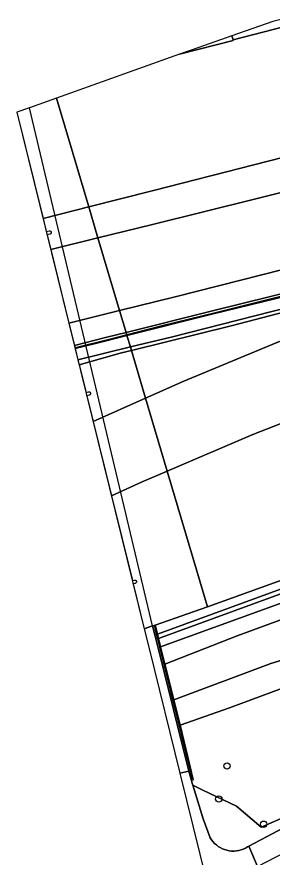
# Model space of a CAD drawing. Extents: x 158472 to 159562, y 388525 to 389606.
# Drawn here: x 158817.2 to 158856.4, y 389310.1 to 389439.2 of the extents above; entities that cross this region are included whole.
import ezdxf

# ---------------------------------------------------------------- set-up
doc = ezdxf.new("R2010")
doc.units = 0
for name, color, linetype in [('IMGEO_Berm_gesloten', 7, 'Continuous'), ('IMGEO_Berm_groen', 7, 'Continuous'), ('IMGEO_Boom', 7, 'Continuous'), ('IMGEO_Dek', 7, 'Continuous'), ('IMGEO_Fietspad_gesloten', 7, 'Continuous'), ('IMGEO_Geluidsscherm', 7, 'Continuous'), ('IMGEO_Grasland_overig', 7, 'Continuous'), ('IMGEO_Groenvoorziening', 7, 'Continuous'), ('IMGEO_Loofbos', 7, 'Continuous'), ('IMGEO_Muur', 7, 'Continuous'), ('IMGEO_Rijbaan_autosnelweg', 7, 'Continuous'), ('IMGEO_Waterloop', 7, 'Continuous')]:
    doc.layers.add(name, color=color, linetype=linetype)

msp = doc.modelspace()

# ---------------------------------------------------------------- linework, layer by layer
at = {"layer": 'IMGEO_Berm_gesloten'}
msp.add_lwpolyline([(158850.22, 389436.31), (158850.42, 389435.71), (158859.73, 389438.09), (158859.43, 389439.24), (158856.54, 389438.52)], close=True, dxfattribs=at)
at = {"layer": 'IMGEO_Berm_groen'}
for points in [[(158845.15, 389434.54), (158842.21, 389433.49), (158850.45, 389435.59), (158850.42, 389435.71), (158850.22, 389436.31)], [(158822.43, 389403.46), (158829.68, 389405.27), (158828.26, 389410.04), (158821.24, 389408.25), (158821.74, 389406.25), (158822.18, 389406.36), (158822.31, 389406.35), (158822.43, 389406.28), (158822.49, 389406.16), (158822.48, 389406.03), (158822.41, 389405.91), (158822.29, 389405.85), (158821.86, 389405.75)], [(158826.05, 389388.75), (158830.82, 389389.96), (158833.99, 389390.75), (158832.99, 389394.09), (158825.21, 389392.15)], [(158827.96, 389381.02), (158828.93, 389377.07), (158836.99, 389380.63), (158834.81, 389387.96), (158833.3, 389387.59), (158826.79, 389385.77), (158827.84, 389381.52), (158828.24, 389381.62), (158828.37, 389381.61), (158828.48, 389381.54), (158828.54, 389381.42), (158828.54, 389381.29), (158828.47, 389381.17), (158828.35, 389381.11)], [(158836.79, 389345.21), (158838.06, 389345.65), (158838.28, 389345.72), (158838.44, 389345.78), (158846.5, 389348.57), (158840.31, 389369.42), (158836.44, 389367.76), (158831.76, 389365.62), (158834.97, 389352.6), (158835.29, 389352.68), (158835.42, 389352.67), (158835.53, 389352.6), (158835.59, 389352.49), (158835.59, 389352.35), (158835.52, 389352.24), (158835.4, 389352.17), (158835.09, 389352.1)]]:
    msp.add_lwpolyline(points, close=True, dxfattribs=at)
for points in [[(158866.82, 389419.86), (158838.21, 389412.57), (158828.26, 389410.04), (158829.68, 389405.27), (158837.82, 389407.3), (158861.97, 389413.28)], [(158864.71, 389402.09), (158841.54, 389396.22), (158832.99, 389394.09), (158833.99, 389390.75), (158847.04, 389394.02), (158860.93, 389397.43)], [(158861.05, 389396.95), (158847.16, 389393.54), (158834.13, 389390.27), (158834.65, 389388.51), (158840.91, 389390.03), (158856.38, 389393.98), (158870.15, 389397.43)], [(158865.83, 389395.83), (158850.14, 389391.75), (158834.81, 389387.96), (158836.99, 389380.63), (158842.88, 389383.24), (158862.46, 389391.42)], [(158875.46, 389383.68), (158853.45, 389375.06), (158840.31, 389369.42), (158846.5, 389348.57), (158861.15, 389353.85)], [(158858.98, 389316.56), (158854.74, 389314.7), (158850.93, 389317.92), (158845.75, 389320.42), (158844.23, 389321.16), (158845.82, 389315.98), (158846.9, 389313.1), (158847.1, 389312.79), (158847.33, 389312.5), (158847.58, 389312.23), (158847.85, 389311.98), (158848.14, 389311.76), (158848.45, 389311.57), (158848.78, 389311.4), (158849.12, 389311.27), (158849.47, 389311.16), (158849.83, 389311.09), (158850.2, 389311.05), (158850.56, 389311.04), (158850.93, 389311.07), (158851.29, 389311.13), (158851.64, 389311.22), (158851.99, 389311.34), (158852.32, 389311.49), (158852.64, 389311.67), (158852.84, 389311.8), (158864.43, 389317.97)]]:
    msp.add_lwpolyline(points, dxfattribs=at)
at = {"layer": 'IMGEO_Boom'}
for centre in [(158849.49, 389324.11), (158848.22, 389319.04), (158855.12, 389315.17)]:
    msp.add_circle(centre, 0.489, dxfattribs=at)
at = {"layer": 'IMGEO_Dek'}
msp.add_lwpolyline([(158819.17, 389425.27), (158817.22, 389424.58), (158836.79, 389345.21), (158838.06, 389345.65)], close=True, dxfattribs=at)
at = {"layer": 'IMGEO_Fietspad_gesloten'}
for points in [[(158819.17, 389425.27), (158817.22, 389424.58), (158836.79, 389345.21), (158838.06, 389345.65)], [(158842.26, 389323.01), (158842.26, 389323.01), (158843.62, 389323.34), (158838.9, 389342.29), (158838.06, 389345.65), (158836.79, 389345.21), (158837.59, 389341.97)]]:
    msp.add_lwpolyline(points, close=True, dxfattribs=at)
for points in [[(158854.19, 389308.68), (158852.84, 389311.8), (158852.64, 389311.67), (158852.32, 389311.49), (158851.99, 389311.34), (158851.64, 389311.22), (158851.29, 389311.13), (158850.93, 389311.07), (158850.56, 389311.04), (158850.2, 389311.05), (158849.83, 389311.09), (158849.47, 389311.16), (158849.12, 389311.27), (158848.78, 389311.4), (158848.45, 389311.57), (158848.14, 389311.76), (158847.85, 389311.98), (158847.58, 389312.23), (158847.33, 389312.5), (158847.1, 389312.79), (158846.9, 389313.1), (158845.82, 389315.98), (158844.23, 389321.16), (158844.1, 389321.61), (158844.01, 389321.89), (158843.62, 389323.34), (158842.26, 389323.01), (158842.26, 389323.01), (158846.36, 389306.41)], [(158864.43, 389317.97), (158852.84, 389311.8), (158854.19, 389308.68), (158879.64, 389321.9)]]:
    msp.add_lwpolyline(points, dxfattribs=at)
at = {"layer": 'IMGEO_Geluidsscherm'}
for points in [[(158877.81, 389401.34), (158872.2, 389399.91), (158864, 389397.87), (158855.84, 389395.79), (158847.65, 389393.77), (158839.47, 389391.73), (158834.1, 389390.37)], [(158834.1, 389390.37), (158831.32, 389389.67), (158826.15, 389388.36)]]:
    msp.add_lwpolyline(points, dxfattribs=at)
at = {"layer": 'IMGEO_Grasland_overig'}
for points in [[(158874.39, 389398.35), (158874.34, 389398.5), (158870.15, 389397.43), (158856.38, 389393.98), (158840.91, 389390.03), (158834.65, 389388.51), (158834.81, 389387.96), (158850.14, 389391.75), (158865.83, 389395.83)], [(158826.6, 389386.55), (158834.65, 389388.51), (158834.13, 389390.27), (158830.95, 389389.47), (158826.17, 389388.26)], [(158826.79, 389385.77), (158833.3, 389387.59), (158834.81, 389387.96), (158834.65, 389388.51), (158826.6, 389386.55)]]:
    msp.add_lwpolyline(points, close=True, dxfattribs=at)
at = {"layer": 'IMGEO_Groenvoorziening'}
for points in [[(158861.97, 389352.13), (158838.96, 389343.72), (158839.28, 389342.43), (158891.37, 389361.33)], [(158891.37, 389361.33), (158839.28, 389342.43), (158839.95, 389339.77), (158851.05, 389344.12), (158864.16, 389348.92)], [(158861.15, 389353.85), (158846.5, 389348.57), (158838.44, 389345.78), (158838.79, 389344.38), (158858.26, 389351.51)], [(158872.89, 389344.93), (158856.24, 389339.85), (158841.33, 389334.29), (158842.28, 389330.41), (158849.85, 389333.03), (158866.16, 389339.1)]]:
    msp.add_lwpolyline(points, dxfattribs=at)
msp.add_lwpolyline([(158887.58, 389332.34), (158884.2, 389337.03), (158878.26, 389339.41), (158871.19, 389339.56), (158866.16, 389339.1), (158849.85, 389333.03), (158842.28, 389330.41), (158844.28, 389321.97), (158844.01, 389321.89), (158844.1, 389321.61), (158844.23, 389321.16), (158845.75, 389320.42), (158850.93, 389317.92), (158854.74, 389314.7), (158858.98, 389316.56), (158863.38, 389320.63), (158880.83, 389328.85)], close=True, dxfattribs=at)
at = {"layer": 'IMGEO_Loofbos'}
msp.add_lwpolyline([(158841.33, 389334.29), (158856.24, 389339.85), (158872.89, 389344.93), (158903.18, 389351.3), (158918.33, 389355.62), (158935.63, 389360.99), (158955.18, 389366.77), (158988.92, 389377.2), (159000, 389381.19), (159020.98, 389389.12), (159036.5, 389395.38), (159043.82, 389397.34), (159048.04, 389398.65), (159044.69, 389409.4), (159010.81, 389399.03), (159000, 389395.51), (158985.71, 389390.87), (158943.57, 389376.72), (158864.16, 389348.92), (158851.05, 389344.12), (158839.95, 389339.77)], close=True, dxfattribs=at)
at = {"layer": 'IMGEO_Muur'}
for points in [[(158834.13, 389390.27), (158847.16, 389393.54), (158861.05, 389396.95), (158870.47, 389399.31), (158873.14, 389399.91), (158878, 389401.08), (158877.86, 389401.49), (158873.05, 389400.41), (158870.35, 389399.8), (158860.93, 389397.43), (158847.04, 389394.02), (158833.99, 389390.75)], [(158826.05, 389388.75), (158826.17, 389388.26), (158830.95, 389389.47), (158834.13, 389390.27), (158833.99, 389390.75), (158830.82, 389389.96)], [(158841.33, 389334.29), (158839.95, 389339.77), (158839.28, 389342.43), (158838.96, 389343.72), (158838.79, 389344.38), (158838.44, 389345.78), (158838.28, 389345.72), (158838.06, 389345.65), (158838.9, 389342.29), (158843.62, 389323.34), (158844.01, 389321.89), (158844.28, 389321.97), (158842.28, 389330.41)]]:
    msp.add_lwpolyline(points, close=True, dxfattribs=at)
for points in [[(158838.28, 389345.72), (158838.63, 389344.32)], [(158838.63, 389344.32), (158838.79, 389343.66)], [(158838.79, 389343.66), (158839.12, 389342.37)], [(158838.96, 389343.72), (158839.28, 389342.43)], [(158839.12, 389342.37), (158844.12, 389322.12)], [(158839.28, 389342.43), (158839.95, 389339.77)], [(158839.95, 389339.77), (158841.33, 389334.29)], [(158841.33, 389334.29), (158841.91, 389331.97), (158842.28, 389330.41)], [(158842.28, 389330.41), (158844.01, 389323.11)], [(158844.01, 389321.89), (158843.62, 389323.34), (158842.26, 389323.01)], [(158842.26, 389323.01), (158842.26, 389323.01)]]:
    msp.add_lwpolyline(points, dxfattribs=at)
at = {"layer": 'IMGEO_Rijbaan_autosnelweg'}
for points in [[(158859.73, 389438.09), (158850.42, 389435.71), (158850.45, 389435.59), (158842.21, 389433.49), (158823.3, 389426.75), (158823.31, 389426.73), (158828.26, 389410.04), (158838.21, 389412.57), (158866.82, 389419.86)], [(158861.97, 389413.28), (158837.82, 389407.3), (158829.68, 389405.27), (158832.99, 389394.09), (158841.54, 389396.22), (158864.71, 389402.09)], [(158862.46, 389391.42), (158842.88, 389383.24), (158836.99, 389380.63), (158840.31, 389369.42), (158853.45, 389375.06), (158875.46, 389383.68)]]:
    msp.add_lwpolyline(points, dxfattribs=at)
for points in [[(158823.3, 389426.75), (158819.17, 389425.27), (158817.22, 389424.58), (158821.24, 389408.25), (158828.26, 389410.04), (158823.31, 389426.73)], [(158822.43, 389403.46), (158825.21, 389392.15), (158832.99, 389394.09), (158829.68, 389405.27)], [(158831.76, 389365.62), (158836.44, 389367.76), (158840.31, 389369.42), (158836.99, 389380.63), (158828.93, 389377.07)]]:
    msp.add_lwpolyline(points, close=True, dxfattribs=at)
at = {"layer": 'IMGEO_Waterloop'}
msp.add_lwpolyline([(158858.26, 389351.51), (158838.79, 389344.38), (158838.96, 389343.72), (158861.97, 389352.13)], dxfattribs=at)

doc.saveas('drawing.dxf')
